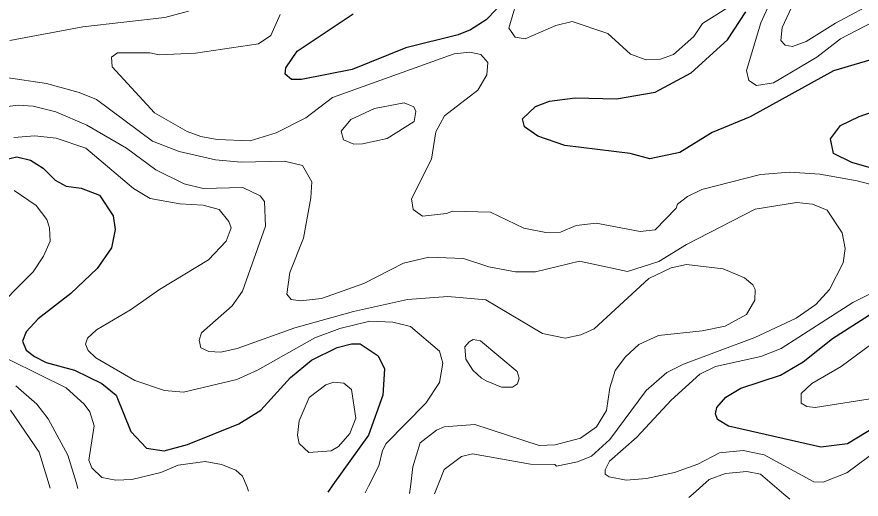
# Model space of a CAD drawing. Extents: x 673.6 to 698.9, y 7012 to 7040.1.
# Drawn here: x 685.993 to 687.255, y 7012.156 to 7012.876 of the extents above; entities that cross this region are included whole.
import ezdxf

# ---------------------------------------------------------------- set-up
doc = ezdxf.new("R2010")
doc.units = 0
doc.header["$LTSCALE"] = 0.032
doc.layers.add('1', color=7, linetype='Continuous', lineweight=25)
doc.layers.add('2', color=7, linetype='Continuous', lineweight=13)

msp = doc.modelspace()

# ---------------------------------------------------------------- linework, layer by layer
at = {"layer": '1'}
for points in [[(686.7098, 7012.8876), (686.6939, 7012.8716), (686.6709, 7012.8569), (686.6523, 7012.8496), (686.5743, 7012.8302), (686.4937, 7012.7976), (686.4183, 7012.7824), (686.4032, 7012.7826), (686.3937, 7012.7907), (686.3945, 7012.7999), (686.4116, 7012.825), (686.4952, 7012.8806)], [(687.3215, 7012.8275), (687.2131, 7012.7956), (687.0889, 7012.7266), (687.032, 7012.7033), (686.9834, 7012.6735), (686.939, 7012.664), (686.9096, 7012.672), (686.8117, 7012.6842), (686.7714, 7012.6981), (686.7513, 7012.712), (686.7486, 7012.7238), (686.7677, 7012.7421), (686.7887, 7012.7502), (686.8273, 7012.7551), (686.8889, 7012.7537), (686.9469, 7012.7636), (687.0004, 7012.7927), (687.0547, 7012.8421), (687.082, 7012.884)], [(687.3434, 7012.6294), (687.2406, 7012.6585), (687.2133, 7012.6722), (687.2087, 7012.694), (687.2235, 7012.7141), (687.2515, 7012.7273), (687.3146, 7012.7494)], [(685.9328, 7012.6533), (685.9929, 7012.6671), (686.013, 7012.6622), (686.0319, 7012.6499), (686.05, 7012.632), (686.0664, 7012.6233), (686.089, 7012.6203), (686.1165, 7012.6096), (686.1369, 7012.5789), (686.1395, 7012.5587), (686.1344, 7012.5313), (686.1129, 7012.5001), (686.0733, 7012.4629), (686.0245, 7012.4252), (686.0068, 7012.4058), (686.001, 7012.3916), (686.0068, 7012.3782)], [(687.2875, 7012.2707), (687.2341, 7012.2383), (687.1943, 7012.2334), (687.0563, 7012.2647), (687.0398, 7012.2747), (687.0371, 7012.2831), (687.0387, 7012.2925), (687.0523, 7012.3078), (687.0748, 7012.3212), (687.1338, 7012.341), (687.1681, 7012.3605), (687.2118, 7012.3957), (687.2724, 7012.4345)], [(686.1413, 7012.311), (686.1633, 7012.2567), (686.1867, 7012.2317), (686.2131, 7012.2276), (686.248, 7012.2372), (686.3244, 7012.2682), (686.3576, 7012.2886), (686.4015, 7012.3375), (686.4333, 7012.3632), (686.4717, 7012.3824), (686.4929, 7012.3878), (686.5059, 7012.3875), (686.5328, 7012.3699), (686.542, 7012.3504), (686.5398, 7012.3111), (686.5183, 7012.2514), (686.465, 7012.1767), (686.4573, 7012.1659)], [(686.0068, 7012.3782), (686.0193, 7012.3686), (686.0364, 7012.3598), (686.0787, 7012.3484), (686.1196, 7012.3284), (686.1413, 7012.311)]]:
    msp.add_lwpolyline(points, dxfattribs=at)
at = {"layer": '2'}
for points in [[(687.1356, 7012.9354), (687.1047, 7012.8672), (687.0831, 7012.7961), (687.0868, 7012.7811), (687.0983, 7012.7737), (687.1234, 7012.7779), (687.1881, 7012.816), (687.2237, 7012.8433), (687.2735, 7012.8694)], [(687.0656, 7012.8966), (687.0175, 7012.8663), (687.0045, 7012.847), (686.9741, 7012.82), (686.9548, 7012.8132), (686.9334, 7012.8119), (686.9097, 7012.8207), (686.8758, 7012.8513), (686.8228, 7012.8692), (686.7983, 7012.8635), (686.7522, 7012.8432), (686.7376, 7012.846), (686.7281, 7012.8594), (686.7443, 7012.9154)], [(687.2815, 7012.9021), (687.216, 7012.8669), (687.1726, 7012.8395), (687.1522, 7012.8318), (687.1408, 7012.834), (687.1346, 7012.841), (687.1363, 7012.8603), (687.1637, 7012.9194)], [(686.2493, 7012.8847), (686.2139, 7012.8752), (686.0916, 7012.8611), (685.9825, 7012.8407)], [(687.3039, 7012.6169), (687.2486, 7012.6312), (687.1927, 7012.641), (687.1479, 7012.6442), (687.1043, 7012.6409), (687.0167, 7012.6185), (686.9948, 7012.6076), (686.98, 7012.5963), (686.978, 7012.5904), (686.9468, 7012.5578), (686.9245, 7012.5556), (686.8587, 7012.5678), (686.8286, 7012.5646), (686.8051, 7012.5547), (686.7835, 7012.5539), (686.7502, 7012.5607), (686.7008, 7012.5842), (686.644, 7012.5859), (686.6347, 7012.5823), (686.5989, 7012.5786), (686.5849, 7012.5886), (686.5828, 7012.6041), (686.6122, 7012.6637), (686.6188, 7012.7045), (686.632, 7012.7282), (686.6818, 7012.7667), (686.6951, 7012.7896), (686.6966, 7012.8082), (686.6862, 7012.8202), (686.6695, 7012.8234), (686.6464, 7012.8211), (686.4645, 7012.7557), (686.4245, 7012.7252), (686.3802, 7012.7028), (686.3414, 7012.6911), (686.2921, 7012.6928), (686.2675, 7012.6973), (686.2472, 7012.705), (686.1987, 7012.733), (686.1352, 7012.8014), (686.1343, 7012.8158), (686.1433, 7012.8225), (686.1913, 7012.8225), (686.2052, 7012.8193), (686.2599, 7012.8218), (686.3537, 7012.8358), (686.3725, 7012.8485), (686.3865, 7012.8799)], [(685.9768, 7012.7855), (686.0373, 7012.7766), (686.0857, 7012.7633), (686.1116, 7012.7527), (686.1954, 7012.6903), (686.2351, 7012.675), (686.2897, 7012.6628), (686.3278, 7012.6591), (686.393, 7012.6606), (686.4197, 7012.6539), (686.4336, 7012.6298), (686.4322, 7012.6056), (686.421, 7012.5453), (686.4006, 7012.494)], [(686.5797, 7012.1641), (686.5809, 7012.1741), (686.5845, 7012.2039), (686.5955, 7012.2396), (686.62, 7012.2586), (686.6314, 7012.2637), (686.677, 7012.267), (686.7736, 7012.2359), (686.7973, 7012.2367), (686.8352, 7012.2469), (686.859, 7012.2635), (686.8742, 7012.2881), (686.8791, 7012.3218), (686.887, 7012.3476), (686.9026, 7012.368), (686.9221, 7012.3864), (686.9518, 7012.4002), (687.0169, 7012.4072), (687.0514, 7012.4141), (687.0834, 7012.4313), (687.0959, 7012.4531), (687.096, 7012.4688), (687.0925, 7012.4757), (687.0801, 7012.4865), (687.0484, 7012.4996), (686.9934, 7012.506), (686.9708, 7012.5011), (686.9374, 7012.4855), (686.8556, 7012.4099), (686.8354, 7012.4013), (686.8121, 7012.3961), (686.7782, 7012.403), (686.6938, 7012.4536), (686.6368, 7012.4585), (686.5766, 7012.4537), (686.4957, 7012.4358), (686.4084, 7012.4114), (686.3222, 7012.3809), (686.2978, 7012.3754), (686.2795, 7012.376), (686.2677, 7012.3816), (686.2654, 7012.393), (686.2688, 7012.4042), (686.3144, 7012.4445), (686.33, 7012.4664), (686.3646, 7012.5634), (686.363, 7012.6003), (686.3562, 7012.609), (686.3306, 7012.6212), (686.2712, 7012.6199), (686.243, 7012.6268), (686.2003, 7012.6476), (686.1566, 7012.68), (686.0973, 7012.7142), (686.0511, 7012.7345), (686.0171, 7012.7427), (685.9949, 7012.7444), (685.9708, 7012.7412)], [(685.9884, 7012.696), (686.0195, 7012.6984), (686.0516, 7012.695), (686.0958, 7012.68), (686.1673, 7012.6199)], [(685.9885, 7012.617), (686.0217, 7012.5944), (686.0376, 7012.5736), (686.0417, 7012.5608), (686.0425, 7012.541), (686.0327, 7012.5184), (686.017, 7012.4954), (685.9507, 7012.429)], [(686.1673, 7012.6199), (686.1918, 7012.605), (686.2365, 7012.5966), (686.2714, 7012.5949), (686.2953, 7012.5884), (686.3097, 7012.5706)], [(686.5113, 7012.4776), (686.5707, 7012.5082), (686.6083, 7012.5169), (686.6605, 7012.5152), (686.698, 7012.5029), (686.7379, 7012.495), (686.7677, 7012.4953), (686.8334, 7012.5112), (686.9053, 7012.4956), (686.9524, 7012.5108), (686.9935, 7012.5363), (687.0964, 7012.589), (687.1577, 7012.599), (687.1819, 7012.5964), (687.2037, 7012.5874), (687.226, 7012.5535), (687.2307, 7012.5301), (687.2276, 7012.5089), (687.2072, 7012.4687), (687.1867, 7012.4464), (687.1573, 7012.4258), (687.0959, 7012.3969), (686.9889, 7012.3573), (686.9643, 7012.3449), (686.9331, 7012.3177), (686.8788, 7012.2447), (686.8517, 7012.22), (686.8304, 7012.2112), (686.7994, 7012.2047), (686.7967, 7012.2071), (686.7605, 7012.2079), (686.6739, 7012.2234), (686.6573, 7012.2193), (686.6315, 7012.1999), (686.6228, 7012.1784), (686.6168, 7012.1635)], [(686.3097, 7012.5706), (686.3128, 7012.5612), (686.3055, 7012.5411), (686.2794, 7012.5131), (686.206, 7012.4687), (686.1627, 7012.4384), (686.1119, 7012.4086), (686.0982, 7012.3959), (686.0953, 7012.3869), (686.0995, 7012.3778), (686.1106, 7012.3666), (686.1693, 7012.3328), (686.2132, 7012.318), (686.2418, 7012.3156), (686.3217, 7012.3343), (686.3526, 7012.3481), (686.4381, 7012.3965), (686.4757, 7012.4106), (686.5205, 7012.4214), (686.5546, 7012.4199), (686.5809, 7012.4135), (686.6244, 7012.3768), (686.6293, 7012.3589), (686.6243, 7012.3301), (686.6038, 7012.2991), (686.5449, 7012.2386), (686.539, 7012.2281), (686.5339, 7012.2051), (686.5184, 7012.1751), (686.5132, 7012.1651)], [(686.4006, 7012.494), (686.396, 7012.4621), (686.4026, 7012.4541), (686.4166, 7012.4518), (686.4481, 7012.4553), (686.5113, 7012.4776)], [(687.2816, 7012.2306), (687.2332, 7012.1948), (687.198, 7012.1808), (687.1841, 7012.1816), (687.1095, 7012.2217), (687.0784, 7012.2284), (687.0428, 7012.2249), (687.0103, 7012.2078), (686.9754, 7012.1953), (686.9337, 7012.1866), (686.9033, 7012.1841), (686.8779, 7012.1889), (686.8718, 7012.1929), (686.872, 7012.1995), (686.8787, 7012.2123), (686.9193, 7012.2481), (686.9706, 7012.3035), (687.0133, 7012.3422), (687.0368, 7012.3536), (687.1045, 7012.3686), (687.1348, 7012.3809), (687.242, 7012.4493), (687.2897, 7012.4732)], [(687.2703, 7012.3877), (687.2246, 7012.3538), (687.181, 7012.3282), (687.165, 7012.3135), (687.165, 7012.2988), (687.1736, 7012.2941), (687.1858, 7012.2926), (687.2808, 7012.3074)], [(685.9409, 7012.3838), (686.0666, 7012.3218), (686.0935, 7012.2974), (686.1017, 7012.2859), (686.1082, 7012.265), (686.1002, 7012.2136), (686.1049, 7012.2023), (686.1196, 7012.188), (686.1409, 7012.1841), (686.1646, 7012.1849), (686.2079, 7012.1953), (686.2336, 7012.2062), (686.2743, 7012.2119), (686.2985, 7012.2075), (686.3201, 7012.1989), (686.3298, 7012.19), (686.3368, 7012.1734), (686.3392, 7012.1676)], [(686.084, 7012.1715), (686.0812, 7012.1807), (686.069, 7012.2214), (686.0396, 7012.2755), (686.0226, 7012.2977), (685.991, 7012.325)], [(685.9831, 7012.2886), (686.026, 7012.2257), (686.0377, 7012.1882), (686.0427, 7012.1721)], [(687.1481, 7012.1556), (687.1391, 7012.1632), (687.104, 7012.1928), (687.0838, 7012.1971), (687.0518, 7012.1939), (687.0274, 7012.1848), (687.0033, 7012.1636), (686.9968, 7012.1579)]]:
    msp.add_lwpolyline(points, dxfattribs=at)
for points in [[(686.5094, 7012.6863), (686.5462, 7012.6946), (686.5867, 7012.7197), (686.5889, 7012.7346), (686.5858, 7012.7417), (686.5718, 7012.7477), (686.5271, 7012.7394), (686.4918, 7012.7229), (686.4774, 7012.7056), (686.4808, 7012.6923), (686.4966, 7012.6862)], [(686.7408, 7012.3277), (686.7435, 7012.3365), (686.7405, 7012.3464), (686.6857, 7012.3921), (686.6746, 7012.3942), (686.6686, 7012.3905), (686.6624, 7012.383), (686.664, 7012.3649), (686.674, 7012.3482), (686.6871, 7012.3364), (686.6939, 7012.3325), (686.7172, 7012.323), (686.7333, 7012.323)], [(686.4298, 7012.3073), (686.4543, 7012.3263), (686.4664, 7012.3302), (686.4816, 7012.3291), (686.4927, 7012.3195), (686.4994, 7012.2765), (686.4906, 7012.2535), (686.4733, 7012.2341), (686.4624, 7012.2277), (686.4291, 7012.2253), (686.4145, 7012.2386), (686.4124, 7012.2511), (686.4148, 7012.2725)]]:
    msp.add_lwpolyline(points, close=True, dxfattribs=at)

doc.saveas('drawing.dxf')
